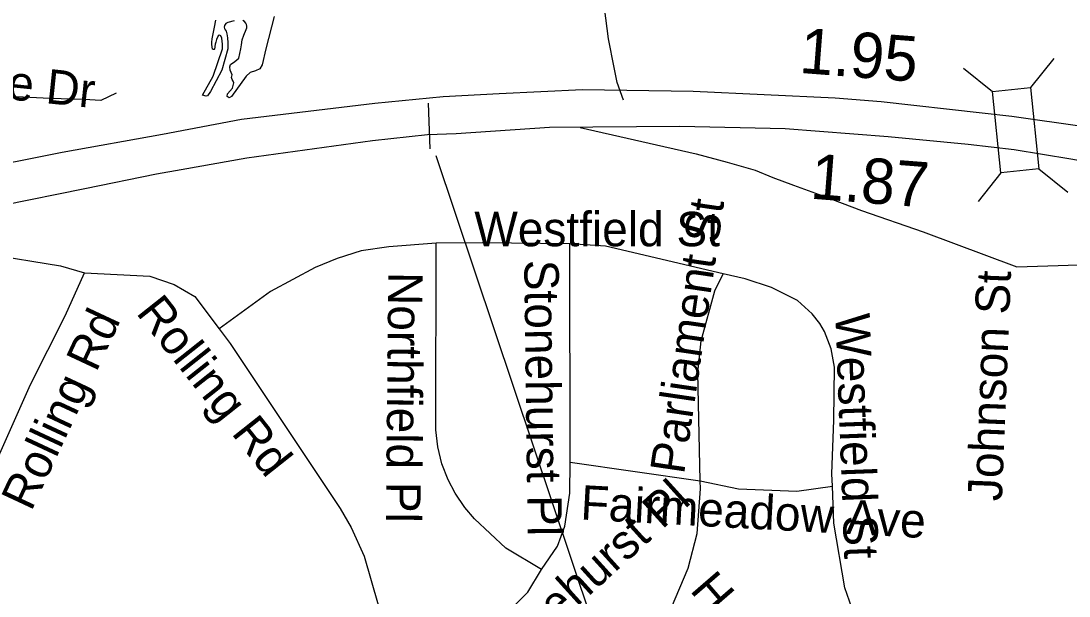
# Model space of a CAD drawing. Extents: x 1662474 to 1856135, y 779280 to 917889.
# Drawn here: x 1698515 to 1701408, y 822561 to 824148 of the extents above; entities that cross this region are included whole.
import ezdxf

# ---------------------------------------------------------------- set-up
doc = ezdxf.new("R2010")
doc.units = 0
for name, color, linetype in [('Exist Hydrographic Lake Shore', 7, 'Continuous'), ('Exist Hydrographic Misc Water Feature', 7, 'Continuous'), ('Exist Road Non-System Structure Non-Sys NCDOT Attributed CELL', 7, 'Continuous'), ('Exist Road Non-System Type 51', 7, 'Continuous'), ('Exist Road Non-System Type 51 Label', 7, 'Continuous'), ('Exist Road Primary US Divided Attributed', 7, 'Continuous'), ('Exist Road Primary US Mileage Hundredths English Label', 7, 'Continuous'), ('Exist Road Primary US Structure Ovrhead Sign CELL', 7, 'Continuous'), ('Exist Road Secondary Structure Ovrhead Sign Number Label', 7, 'Continuous')]:
    doc.layers.add(name, color=color, linetype=linetype)

msp = doc.modelspace()

# ---------------------------------------------------------------- linework, layer by layer
at = {"layer": 'Exist Hydrographic Lake Shore'}
for points in [[(1699214.1, 824160.4), (1699191.1, 824070.9), (1699181.4, 824026.6), (1699175.1, 824016.1), (1699162.8, 824010.6), (1699147.8, 824005.6), (1699136.8, 823995.6), (1699096.4, 823939.9), (1699089.8, 823936.2), (1699084.2, 823939.9), (1699085.6, 823947), (1699099, 823963), (1699103.1, 823976.9), (1699101.4, 823981.7), (1699098.4, 823986.1), (1699096.6, 823992.2), (1699097.9, 823999.5), (1699095.2, 824005.8), (1699093.1, 824012.4), (1699092.1, 824021.6), (1699094, 824027.9), (1699106, 824036.2), (1699116.8, 824045.2)], [(1699104, 824148.1), (1699086.1, 824144.1), (1699081.1, 824141), (1699078.8, 824138.1), (1699077.4, 824135.4), (1699076.6, 824131), (1699076.9, 824127.6), (1699078.8, 824123.4), (1699081.6, 824120), (1699083.5, 824112.6), (1699085.6, 824101.6), (1699086.6, 824087.7), (1699086.6, 824071.2), (1699069.5, 824011.9), (1699038.6, 823953.1), (1699029.9, 823941.2), (1699026.8, 823940.4), (1699016.5, 823943.3), (1699045.4, 823995.8), (1699071.6, 824071.2), (1699071.6, 824084), (1699069.9, 824100.1), (1699066.6, 824106.9), (1699065.1, 824108.2), (1699062.8, 824108.7), (1699060.1, 824107.1), (1699055.1, 824096.6), (1699052.8, 824089.8), (1699051.1, 824084), (1699049.9, 824070.4), (1699048.9, 824069.6), (1699047.2, 824069.3), (1699044.4, 824070.4), (1699042.5, 824082.7), (1699042.5, 824089.8), (1699043, 824098.4), (1699049.9, 824131.2), (1699053.2, 824150.2)], [(1699116.8, 824045.2), (1699122.2, 824070.9), (1699123.6, 824082.4), (1699126.2, 824095.8), (1699130.1, 824108.7), (1699137.2, 824124.4), (1699138.6, 824129.4), (1699138.9, 824133.4), (1699137.5, 824138.6), (1699135.8, 824142.3), (1699132.2, 824146.2), (1699127.9, 824149.1)]]:
    msp.add_lwpolyline(points, dxfattribs=at)
at = {"layer": 'Exist Hydrographic Misc Water Feature'}
msp.add_lwpolyline([(1700178.3, 823929.2), (1700161.1, 823978.1), (1700152.4, 824019.2), (1700137.2, 824099.1), (1700129.5, 824155.9), (1700116.2, 824262.1), (1700116.9, 824309.6), (1700125.1, 824345.6), (1700146.4, 824399.3)], dxfattribs=at)
at = {"layer": 'Exist Road Non-System Structure Non-Sys NCDOT Attributed CELL'}
for p, q in [((1701366.2, 824044.2), (1701301.4, 823964.2)), ((1701116.8, 824018), (1701196.7, 823953.3)), ((1701220.2, 823729.1), (1701157.3, 823649.4)), ((1701324.4, 823740.1), (1701404.3, 823675.3))]:
    msp.add_line(p, q, dxfattribs=at)
msp.add_lwpolyline([(1701301.4, 823964.2), (1701324.9, 823740.1), (1701220.2, 823729.1), (1701196.7, 823953.3)], close=True, dxfattribs=at)
at = {"layer": 'Exist Road Non-System Type 51'}
for q in [(1700029.9, 823532.6), (1700390.2, 822879)]:
    msp.add_line((1700030.9, 822930.8), q, dxfattribs=at)
for points in [[(1698777.9, 823948.9), (1698735.9, 823928.9), (1698690.2, 823931), (1698595.5, 823934.2), (1698224.6, 823952), (1698125.8, 823962.2), (1698046.5, 823984.5), (1697962.5, 824032.6)], [(1700058.5, 823853.9), (1700378.6, 823781.4), (1700464.5, 823758.6), (1700541.9, 823736.2), (1700590.5, 823716), (1700647.8, 823695), (1700728.9, 823665.1), (1700834.9, 823625.2), (1701005.8, 823565.7), (1701264.2, 823469.4)], [(1699661.6, 823534.4), (1699530.4, 823524.4), (1699454.4, 823513.4), (1699387.9, 823492.4), (1699327.2, 823468), (1699203.9, 823401.1), (1699062.1, 823298.2)], [(1699952.1, 822634.4), (1699853.2, 822693.5), (1699767.4, 822774.4), (1699740.6, 822805.2), (1699713.9, 822844.9), (1699694.8, 822881.4), (1699677.4, 822926), (1699665.6, 822972.5), (1699660.1, 823019.8), (1699661.6, 823534.4)], [(1700029.9, 823532.6), (1699788.6, 823536), (1699661.6, 823534.4)], [(1700453, 823450.4), (1700128.6, 823526.8), (1700029.9, 823532.6)], [(1697563.2, 821510), (1697558.2, 821577.5), (1697490.9, 821909.2), (1697502.6, 821983), (1697524.4, 822036.9), (1698153.9, 823368.5), (1698189, 823414.4), (1698230.4, 823451.2), (1698283.1, 823481.4), (1698335.4, 823498.4), (1698380.4, 823505.2), (1698420.5, 823505.2), (1698624.6, 823472.2), (1698690.6, 823453.4)], [(1701264.2, 823469.4), (1701519.6, 823477.8), (1701767.9, 823489.2), (1701979.8, 823500.6), (1702105.6, 823505.5), (1702197.9, 823509.5), (1702303.6, 823508.4), (1702563.1, 823487.2)], [(1698402.6, 822508.2), (1698408.6, 822802.2), (1698412.6, 822835.5), (1698421.5, 822866.7), (1698434.4, 822905), (1698541.8, 823145.2), (1698637, 823333.9), (1698690.6, 823453.4)], [(1698690.6, 823453.4), (1698870.6, 823443.4), (1698938.4, 823420.8), (1698995.5, 823387.4), (1699062.1, 823298.2)], [(1700390.2, 822879), (1700383.4, 823177.8), (1700392.4, 823264.9), (1700430.6, 823403.7), (1700453, 823450.4)], [(1700754.9, 822864.4), (1700753.2, 822898.2), (1700759.2, 823046.5), (1700760.6, 823192.7), (1700751.9, 823243.4), (1700733.2, 823290.9), (1700720.1, 823312.9), (1700699.1, 823339.9), (1700658.8, 823376.4), (1700586.4, 823412.9), (1700514.1, 823436), (1700453, 823450.4)], [(1699062.1, 823298.2), (1699092.4, 823257.8), (1699396.4, 822802.2), (1699426.5, 822749.9), (1699462.6, 822671.4), (1699541.4, 822395.9)], [(1699952.1, 822634.4), (1699995.8, 822699), (1700016.5, 822754.1), (1700029.9, 822845.2), (1700030.9, 822930.8)], [(1700311.2, 822529.2), (1700356.9, 822638.4), (1700381.4, 822733.7), (1700390.8, 822856.8), (1700390.2, 822879)], [(1700390.2, 822879), (1700495.5, 822857), (1700656.6, 822850.9), (1700754.9, 822864.4)], [(1700936.1, 822338.7), (1700915.4, 822358.4), (1700865.4, 822416.4), (1700840.6, 822450.4), (1700808.6, 822528.1), (1700789.4, 822583.5), (1700759.2, 822761.8), (1700754.9, 822864.4)], [(1699541.4, 822395.9), (1699733.9, 822452.5), (1699807.9, 822486.4), (1699861.1, 822518.7), (1699914.1, 822571.9), (1699952.1, 822634.4)]]:
    msp.add_lwpolyline(points, dxfattribs=at)
at = {"layer": 'Exist Road Primary US Divided Attributed'}
for points in [[(1701249.8, 823884.7), (1701168, 823893.3), (1700889.9, 823924.7), (1700762.2, 823934.5), (1700370.4, 823953.8), (1700065.4, 823957.9), (1699835.4, 823946.8), (1699680.4, 823939), (1699492.4, 823920.3), (1699123.7, 823875.7), (1698906.3, 823834.6), (1698628.9, 823785.1), (1698364.8, 823732.2), (1698133.6, 823666.1), (1697915.7, 823593.4), (1697714.2, 823520.7), (1697575.4, 823463.7)], [(1705260.4, 822352.9), (1705187.4, 822400), (1705119.1, 822440), (1704867.1, 822576.5), (1704664.6, 822677.7), (1703690.1, 823150.2), (1703048.1, 823423.8), (1702942.1, 823467.2), (1702816.5, 823508.1), (1702367.1, 823651.6), (1702049.5, 823735), (1701806.9, 823785.8), (1701450.7, 823856.2), (1701249.8, 823884.7)], [(1697572.1, 823353), (1697856.6, 823457.9), (1698015.1, 823514.1), (1698160.4, 823560.4), (1698315.6, 823603.3), (1698464.1, 823639.7), (1698692, 823685.9), (1698889.9, 823726), (1698957.9, 823738), (1699138.5, 823770.6), (1699485.5, 823818.1), (1699637.4, 823834.6), (1699716.6, 823837.9), (1699974.2, 823854.5), (1700334.1, 823857.8), (1700624.7, 823851.2), (1700908.4, 823829.1), (1701129.5, 823807.8), (1701256.6, 823793.1)], [(1701256.6, 823793.1), (1701413.4, 823767.8), (1701692.2, 823717.2), (1702346.8, 823570.3), (1702820.1, 823406.6), (1702884.4, 823383.2), (1703035, 823324.8), (1703388.9, 823178.6), (1703655.4, 823063.4), (1704652.8, 822567.1), (1704772.9, 822510.6), (1704999, 822390.6), (1705211.3, 822262.7)]]:
    msp.add_lwpolyline(points, dxfattribs=at)
at = {"layer": 'Exist Road Primary US Structure Ovrhead Sign CELL'}
msp.add_line((1699639, 823921.2), (1699644.3, 823794.9), dxfattribs=at)
at = {"layer": 'Exist Road Secondary Structure Ovrhead Sign Number Label'}
msp.add_line((1699660.6, 823776.6), (1700682.4, 820731.3), dxfattribs=at)

# ---------------------------------------------------------------- texts
at = {"layer": 'Exist Road Non-System Type 51 Label'}
for s, rotation, p in [('Hillside Dr', 354.0638, (1698139.1, 823967.4)), ('Parliament St', 81.6231, (1700345.3, 822894.9)), ('Stonehurst Pl', 270.7282, (1699904.3, 823488.4)), ('Northfield Pl', 269.4668, (1699529.2, 823455.5)), ('Johnson St', 87.7178, (1701222.7, 822821.8)), ('Rolling Rd', 308.3889, (1698831, 823342.3)), ('Rolling Rd', 64.9564, (1698543.6, 822792.5)), ('Westfield St', 272.1267, (1700763, 823339.8)), ('Stonehurst Pl', 42.1537, (1699803.1, 822307.2)), ('Fairmeadow Ave', 356.8998, (1700058.4, 822772.4)), ('Hollyfield Pl', 310.8749, (1700359.3, 822576))]:
    msp.add_text(s, height=95, rotation=rotation, dxfattribs=at).set_placement(p)
msp.add_text('Westfield St', height=95, dxfattribs=at).set_placement((1699766.7, 823526.3))
at = {"layer": 'Exist Road Primary US Mileage Hundredths English Label'}
for s, rotation, p in [('1.95', 355.571, (1700661.6, 824005)), ('1.87', 355.5627, (1700691.7, 823657.9))]:
    msp.add_text(s, height=125, rotation=rotation, dxfattribs=at).set_placement(p)

doc.saveas('drawing.dxf')
